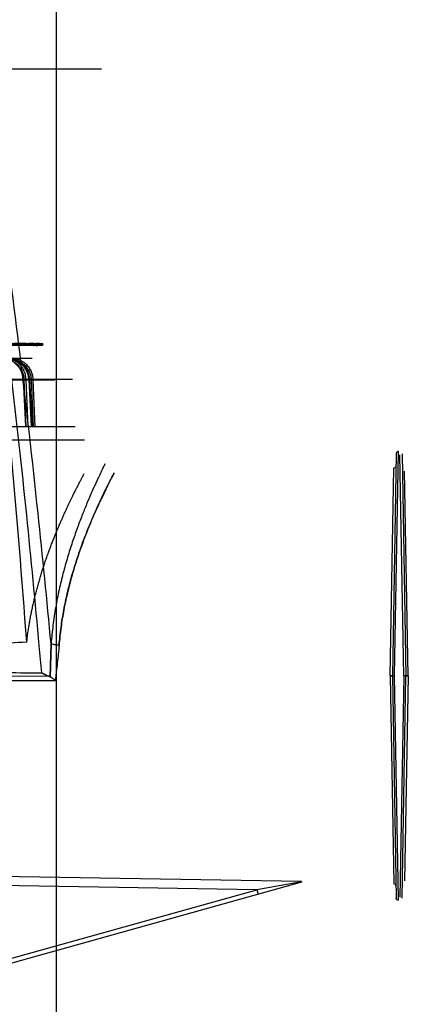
# Model space of a CAD drawing. Header units: millimetres. Extents: x 0 to 297, y 0 to 210.
# Tile 332 of 499: x 145.349 to 145.948, y 159.105 to 160.624. Entities that reach past the tile are written whole.
import ezdxf

# ---------------------------------------------------------------- set-up
doc = ezdxf.new("R2010")
doc.units = ezdxf.units.MM
doc.header["$LTSCALE"] = 16.335
doc.layers.get('0').update_dxf_attribs({"linetype": 'CONTINUOUS'})
doc.layers.add('INTFCLR_144815', color=7, linetype='CONTINUOUS')

msp = doc.modelspace()

# ---------------------------------------------------------------- linework, layer by layer
at = {"color": 9, "linetype": 'Continuous'}
msp.add_line((145.4058, 161.0818), (145.4058, 153.5521), dxfattribs=at)
at = {"layer": 'INTFCLR_144815', "color": 6, "linetype": 'Continuous'}
for p, q in [((144.1666, 160.5484), (145.4754, 160.5484)), ((145.296, 160.1245), (145.3635, 160.1245)), ((145.3636, 160.1224), (145.2961, 160.1224)), ((145.3143, 160.1216), (145.3846, 160.1216)), ((145.385, 160.1237), (145.3146, 160.1237)), ((145.355, 160.1246), (145.3451, 160.1241)), ((145.355, 160.1225), (145.3451, 160.1219)), ((145.3485, 160.1236), (145.3497, 160.1236)), ((145.3503, 160.1215), (145.3491, 160.1215)), ((145.3496, 160.1221), (145.3496, 160.1242)), ((145.3496, 160.1242), (145.3522, 160.1242)), ((145.3496, 160.1224), (145.3505, 160.1225)), ((145.3496, 160.1224), (145.3505, 160.1225)), ((145.3522, 160.1221), (145.3496, 160.1221)), ((145.3539, 160.1246), (145.3497, 160.1245)), ((145.3497, 160.1245), (145.3497, 160.1224)), ((145.3497, 160.1224), (145.3539, 160.1225)), ((145.3508, 160.1246), (145.35, 160.1246)), ((145.3508, 160.1246), (145.35, 160.1246)), ((145.3503, 160.1236), (145.3503, 160.1215)), ((145.3522, 160.1221), (145.3522, 160.1242)), ((145.3539, 160.1246), (145.3539, 160.1225)), ((145.3539, 160.1225), (145.3549, 160.1225)), ((145.3544, 160.1236), (145.3544, 160.1215)), ((145.3544, 160.1236), (145.3555, 160.1236)), ((145.356, 160.1215), (145.355, 160.1215)), ((145.3551, 160.1225), (145.3551, 160.1246)), ((145.3553, 160.1245), (145.3565, 160.1246)), ((145.3553, 160.1245), (145.3553, 160.1224)), ((145.3556, 160.1246), (145.3556, 160.1225)), ((145.3572, 160.1225), (145.3559, 160.1224)), ((145.356, 160.1236), (145.356, 160.1215)), ((145.3562, 160.1246), (145.3562, 160.1225)), ((145.3562, 160.1224), (145.3562, 160.1245)), ((145.357, 160.1245), (145.357, 160.1224)), ((145.3575, 160.1246), (145.3645, 160.1242)), ((145.3575, 160.1225), (145.3645, 160.1221)), ((145.3584, 160.1246), (145.3584, 160.1225)), ((145.3588, 160.1246), (145.3667, 160.1243)), ((145.3667, 160.1221), (145.3588, 160.1225)), ((145.3603, 160.1225), (145.3603, 160.1246)), ((145.3614, 160.1225), (145.3614, 160.1246)), ((145.3619, 160.1246), (145.3619, 160.1225)), ((145.362, 160.1237), (145.362, 160.1215)), ((145.3636, 160.1224), (145.3635, 160.1245)), ((145.3635, 160.1237), (145.3635, 160.1215)), ((145.3636, 160.1246), (145.3636, 160.1225)), ((145.3645, 160.1242), (145.3645, 160.1221)), ((145.3645, 160.1242), (145.3714, 160.1236)), ((145.3645, 160.1221), (145.3714, 160.1214)), ((145.3651, 160.1224), (145.3651, 160.1245)), ((145.3651, 160.1224), (145.3667, 160.1221)), ((145.3651, 160.1224), (145.3667, 160.1221)), ((145.3667, 160.1243), (145.3658, 160.1245)), ((145.3667, 160.1243), (145.3658, 160.1245)), ((145.3674, 160.1225), (145.3663, 160.1225)), ((145.3665, 160.1246), (145.3665, 160.1225)), ((145.3665, 160.1225), (145.3677, 160.1225)), ((145.3667, 160.1243), (145.3667, 160.1221)), ((145.3682, 160.1246), (145.3671, 160.1246)), ((145.3682, 160.1246), (145.3682, 160.1225)), ((145.3692, 160.1242), (145.3692, 160.1221)), ((145.3692, 160.1242), (145.3716, 160.1238)), ((145.3716, 160.1216), (145.3692, 160.1221)), ((145.3711, 160.1243), (145.3711, 160.1222)), ((145.3711, 160.1243), (145.3723, 160.1243)), ((145.3716, 160.1238), (145.3716, 160.1216)), ((145.3728, 160.1222), (145.3717, 160.1222)), ((145.3728, 160.1243), (145.3728, 160.1222)), ((145.3749, 160.1236), (145.3749, 160.1215)), ((145.3775, 160.1236), (145.3749, 160.1236)), ((145.3749, 160.1215), (145.3775, 160.1215)), ((145.3775, 160.1236), (145.3775, 160.1215)), ((145.385, 160.1237), (145.3846, 160.1216)), ((145.3546, 160.0683), (145.3586, 159.9965)), ((145.3214, 159.9965), (145.4347, 159.9965)), ((145.3965, 159.6102), (145.395, 159.6108)), ((145.395, 159.6108), (145.396, 159.6104)), ((145.9236, 159.6115), (145.9271, 159.6115)), ((145.9446, 159.6115), (145.9411, 159.6115)), ((145.9482, 159.6115), (145.9446, 159.6115)), ((145.7836, 159.2941), (145.7836, 159.2932))]:
    msp.add_line(p, q, dxfattribs=at)
at = {"layer": 'INTFCLR_144815', "color": 9, "linetype": 'Continuous'}
for p, q in [((145.247, 160.1246), (145.375, 160.1246)), ((145.3463, 160.1225), (145.3539, 160.1225)), ((145.3549, 160.1225), (145.3663, 160.1225)), ((145.375, 160.1225), (145.3674, 160.1225)), ((145.3714, 160.1236), (145.3714, 160.1214)), ((145.3687, 160.1015), (145.0978, 160.1015)), ((145.0341, 160.0694), (145.4309, 160.0694)), ((145.0806, 160.0683), (145.4036, 160.0683)), ((145.3566, 160.0682), (145.3594, 160.0683)), ((145.3595, 159.9965), (145.3566, 160.0682)), ((145.3623, 159.9965), (145.3594, 160.0683)), ((145.3638, 160.0682), (145.3651, 160.0683)), ((145.3638, 160.0682), (145.3651, 160.0683)), ((145.3678, 159.9965), (145.3638, 160.0682)), ((145.369, 159.9965), (145.365, 160.0683)), ((145.3672, 160.0682), (145.3699, 160.0683)), ((145.3672, 160.0682), (145.3703, 159.9965)), ((145.3699, 160.0683), (145.373, 159.9965)), ((145.4494, 159.9755), (145.3363, 159.9755)), ((145.9296, 159.9542), (145.9236, 159.6115)), ((145.9271, 159.6115), (145.9331, 159.9576)), ((145.9411, 159.6115), (145.9352, 159.9525)), ((145.9411, 159.6115), (145.9352, 159.9525)), ((145.9386, 159.9542), (145.9446, 159.6115)), ((145.9202, 159.6115), (145.9258, 159.9322)), ((145.9482, 159.6115), (145.9426, 159.9276)), ((145.9482, 159.6115), (145.9426, 159.9276)), ((145.3978, 159.6608), (145.3965, 159.6102)), ((145.3965, 159.6102), (145.3978, 159.6608)), ((145.395, 159.6108), (145.2074, 159.6113)), ((145.2075, 159.6046), (145.4046, 159.6046)), ((145.9202, 159.6115), (145.9258, 159.2907)), ((145.9236, 159.6115), (145.9296, 159.2687)), ((145.9331, 159.2653), (145.9271, 159.6115)), ((145.9411, 159.6115), (145.9352, 159.2704)), ((145.9411, 159.6115), (145.9352, 159.2704)), ((145.9386, 159.2687), (145.9446, 159.6115)), ((145.9482, 159.6115), (145.9426, 159.2953)), ((145.9482, 159.6115), (145.9426, 159.2953)), ((145.7836, 159.2941), (145.3176, 159.3022)), ((145.7836, 159.2932), (145.3064, 159.16)), ((145.3134, 159.1693), (145.7149, 159.2813)), ((145.7149, 159.2813), (145.3176, 159.2883)), ((145.7836, 159.2937), (145.7149, 159.2813)), ((145.7149, 159.2813), (145.7168, 159.2746))]:
    msp.add_line(p, q, dxfattribs=at)
at = {"layer": 'INTFCLR_144815', "color": 6, "linetype": 'Continuous'}
for points in [[(145.3714, 160.1236), (145.3714, 160.1236), (145.3715, 160.1236), (145.3715, 160.1236), (145.3716, 160.1236), (145.3716, 160.1236), (145.3717, 160.1236), (145.3717, 160.1236), (145.3717, 160.1236), (145.3717, 160.1236), (145.3718, 160.1236), (145.3718, 160.1236), (145.3718, 160.1236), (145.3718, 160.1236), (145.3718, 160.1236), (145.3718, 160.1236), (145.3718, 160.1236), (145.3718, 160.1236), (145.3718, 160.1237), (145.3718, 160.1237), (145.3718, 160.1237), (145.3718, 160.1237), (145.3718, 160.1237), (145.3717, 160.1237), (145.3717, 160.1237), (145.3717, 160.1237), (145.3717, 160.1238), (145.3716, 160.1238)], [(145.3714, 160.1214), (145.3715, 160.1214), (145.3715, 160.1214), (145.3716, 160.1214), (145.3717, 160.1214), (145.3717, 160.1214), (145.3718, 160.1215), (145.3718, 160.1215), (145.3718, 160.1215), (145.3718, 160.1215), (145.3718, 160.1215), (145.3718, 160.1215), (145.3718, 160.1216), (145.3717, 160.1216), (145.3717, 160.1216), (145.3716, 160.1216)]]:
    msp.add_lwpolyline(points, dxfattribs=at)
for centre, radius, start, end in [((145.3406, 160.0738), 0.0508, 79.0108, 89.9925), ((145.3406, 160.0737), 0.0488, 78.5791, 90.0075), ((145.3447, 160.0727), 0.0519, 79.148, 89.9974), ((145.3447, 160.0725), 0.05, 78.7299, 90.0041), ((145.3463, 160.0727), 0.0518, 79.169, 90.0036), ((145.3463, 160.0725), 0.0499, 78.7543, 90.0079), ((145.3563, 160.0684), 0.0561, 90.0006, 96.7937), ((145.3563, 160.0684), 0.0541, 90.0002, 97.0501), ((145.3512, 160.0579), 0.0667, 80.6656, 90.0071), ((145.3512, 160.0583), 0.0642, 80.3045, 90.0163), ((145.3588, 160.0685), 0.0561, 91.9233, 96.7708), ((145.3588, 160.0684), 0.0541, 91.9956, 97.0257), ((145.3527, 160.0581), 0.0665, 86.9826, 90.0014), ((145.3527, 160.0584), 0.0641, 86.8701, 90.0007), ((145.3535, 160.0829), 0.0417, 86.1883, 90.0007), ((145.3535, 160.0823), 0.0402, 86.0456, 90.0004), ((145.3549, 160.0824), 0.0421, 78.2554, 89.9916), ((145.3549, 160.0819), 0.0406, 77.8057, 89.9956), ((145.3558, 160.4605), 0.3381, 269.9034, 270.0966), ((145.3564, 160.4753), 0.3508, 269.907, 270.093), ((145.3625, 159.9599), 0.1638, 89.8341, 90.1659), ((145.363, 159.9639), 0.1577, 89.8276, 90.1724), ((145.3663, 160.0665), 0.0581, 90, 92.7201), ((145.3663, 160.0665), 0.056, 90, 92.7201), ((145.3648, 160.0684), 0.0561, 79.6056, 89.9993), ((145.3648, 160.0685), 0.054, 79.2023, 90.0084), ((145.3621, 160.0439), 0.0806, 84.9166, 87.8602), ((145.3621, 160.0446), 0.0779, 84.7285, 87.7764), ((145.3657, 160.0685), 0.0561, 84.5024, 89.1846), ((145.3657, 160.0684), 0.054, 84.2945, 89.1551), ((145.3674, 160.0684), 0.0561, 89.126, 90), ((145.3674, 160.0684), 0.0541, 89.0932, 90), ((145.3674, 160.0684), 0.0562, 79.5865, 84.4449), ((145.3674, 160.0683), 0.0541, 79.1904, 84.2373), ((145.375, 160.0665), 0.0581, 80.0825, 90), ((145.375, 160.0665), 0.056, 80.0825, 90), ((146.9886, 131.2994), 28.4109, 93.28557, 93.49162), ((146.9515, 131.9272), 27.782, 93.28324, 93.49396), ((145.9219, 158.0943), 1.5172, 89.9351, 90.0649), ((145.9219, 161.1286), 1.5172, 269.9351, 270.0649), ((145.9464, 161.2834), 1.6719, 269.939, 270.061)]:
    msp.add_arc(centre, radius, start, end, dxfattribs=at)
at = {"layer": 'INTFCLR_144815', "color": 9, "linetype": 'Continuous'}
for centre, radius, start, end in [((145.8856, 159.565), 0.4827, 174.4792, 175.2951), ((145.8841, 159.5652), 0.4812, 174.4785, 175.297)]:
    msp.add_arc(centre, radius, start, end, dxfattribs=at)
at = {"layer": 'INTFCLR_144815', "color": 6, "linetype": 'Continuous'}
msp.add_ellipse((144.8596, 157.7041), major_axis=(0, 4.1302), ratio=0.13772, start_param=-1.076469, end_param=-0.995551, dxfattribs=at)
at = {"layer": 'INTFCLR_144815', "color": 9, "linetype": 'Continuous'}
for points, knots in [([(145.3978, 159.6608), (145.3915, 159.7282), (145.3767, 159.8772), (145.3512, 160.1029), (145.3216, 160.3315), (145.2997, 160.4783), (145.2885, 160.5484)], [0, 0, 0, 0, 0.226896, 0.502094, 0.762044, 1, 1, 1, 1]), ([(145.3594, 160.0683), (145.3593, 160.0705), (145.3588, 160.0738), (145.3579, 160.0775), (145.3572, 160.0796), (145.356, 160.0826), (145.3542, 160.086), (145.352, 160.089), (145.3507, 160.0907), (145.3486, 160.093), (145.3462, 160.0951), (145.3436, 160.0968), (145.3418, 160.0979), (145.3386, 160.0995), (145.3352, 160.1006), (145.3322, 160.1011), (145.3302, 160.1014), (145.3286, 160.1015), (145.3276, 160.1015)], [0, 0, 0, 0, 0.130437, 0.195253, 0.227773, 0.260243, 0.387639, 0.450939, 0.482569, 0.513878, 0.637076, 0.667819, 0.698566, 0.759258, 0.879325, 0.909559, 0.939718, 1, 1, 1, 1]), ([(145.365, 160.0683), (145.3649, 160.0705), (145.3644, 160.0738), (145.3633, 160.0775), (145.3626, 160.0796), (145.3614, 160.0826), (145.3595, 160.086), (145.3572, 160.089), (145.3558, 160.0907), (145.3536, 160.093), (145.3512, 160.0951), (145.3485, 160.0968), (145.3467, 160.0979), (145.3434, 160.0995), (145.3399, 160.1006), (145.3368, 160.1011), (145.3348, 160.1014), (145.3332, 160.1015), (145.3322, 160.1015)], [0, 0, 0, 0, 0.128842, 0.193034, 0.225288, 0.257527, 0.384364, 0.447594, 0.479242, 0.510602, 0.634298, 0.665228, 0.696183, 0.757334, 0.878403, 0.908885, 0.939282, 1, 1, 1, 1]), ([(145.3375, 160.1015), (145.3395, 160.1015), (145.3426, 160.1011), (145.3461, 160.1002), (145.3481, 160.0996), (145.351, 160.0984), (145.3543, 160.0966), (145.3572, 160.0944), (145.3588, 160.093), (145.3611, 160.0908), (145.3631, 160.0882), (145.3648, 160.0855), (145.3659, 160.0836), (145.3676, 160.0802), (145.3687, 160.0765), (145.3694, 160.0733), (145.3697, 160.0711), (145.3699, 160.0694), (145.3699, 160.0683)], [0, 0, 0, 0, 0.12085, 0.181403, 0.211975, 0.24265, 0.364743, 0.426653, 0.457931, 0.489126, 0.614187, 0.645959, 0.677949, 0.741688, 0.869754, 0.90229, 0.934824, 1, 1, 1, 1]), ([(145.3566, 160.0682), (145.3565, 160.0703), (145.3561, 160.0734), (145.3552, 160.0769), (145.3545, 160.0788), (145.3534, 160.0817), (145.3518, 160.0848), (145.3497, 160.0877), (145.3484, 160.0893), (145.3464, 160.0914), (145.3442, 160.0934), (145.3418, 160.095), (145.3401, 160.096), (145.3371, 160.0975), (145.3339, 160.0986), (145.3311, 160.0991), (145.3292, 160.0993), (145.3277, 160.0994), (145.3268, 160.0994)], [0, 0, 0, 0, 0.130469, 0.195297, 0.227821, 0.260296, 0.387701, 0.451, 0.482629, 0.513936, 0.637122, 0.667861, 0.698604, 0.759288, 0.879336, 0.909567, 0.939723, 1, 1, 1, 1]), ([(145.3638, 160.0682), (145.3637, 160.0703), (145.3632, 160.0734), (145.3622, 160.0769), (145.3615, 160.0788), (145.3604, 160.0817), (145.3586, 160.0848), (145.3565, 160.0877), (145.3552, 160.0893), (145.3531, 160.0914), (145.3508, 160.0934), (145.3483, 160.095), (145.3466, 160.096), (145.3435, 160.0975), (145.3402, 160.0986), (145.3373, 160.0991), (145.3354, 160.0993), (145.3339, 160.0994), (145.3329, 160.0994)], [0, 0, 0, 0, 0.128813, 0.192994, 0.225244, 0.257479, 0.384307, 0.447539, 0.479187, 0.510549, 0.634257, 0.66519, 0.696149, 0.757306, 0.878392, 0.908877, 0.939277, 1, 1, 1, 1]), ([(145.3367, 160.0994), (145.3387, 160.0994), (145.3416, 160.0991), (145.3449, 160.0982), (145.3467, 160.0976), (145.3495, 160.0965), (145.3525, 160.0948), (145.3552, 160.0928), (145.3567, 160.0914), (145.3589, 160.0893), (145.3608, 160.087), (145.3624, 160.0844), (145.3634, 160.0826), (145.365, 160.0794), (145.3661, 160.0759), (145.3667, 160.0729), (145.367, 160.0708), (145.3672, 160.0693), (145.3672, 160.0682)], [0, 0, 0, 0, 0.12084, 0.181386, 0.211954, 0.242625, 0.364704, 0.426608, 0.457883, 0.489076, 0.614134, 0.645906, 0.677898, 0.741643, 0.869726, 0.902268, 0.934808, 1, 1, 1, 1]), ([(145.3834, 159.6163), (145.3822, 159.6301), (145.3749, 159.7113), (145.3601, 159.8651), (145.3449, 160.0049), (145.3365, 160.0774)], [0, 0, 0, 0, 0.089951, 0.527612, 1, 1, 1, 1]), ([(145.9331, 159.9576), (145.9329, 159.9576), (145.9325, 159.9576), (145.9316, 159.9574), (145.9306, 159.9567), (145.9299, 159.9557), (145.9296, 159.9548), (145.9296, 159.9544), (145.9296, 159.9542)], [0, 0, 0, 0, 0.125, 0.25, 0.5, 0.749999, 0.874999, 1, 1, 1, 1]), ([(145.4807, 159.9385), (145.4798, 159.9367), (145.4779, 159.9327), (145.4745, 159.9257), (145.4712, 159.9187), (145.4685, 159.9129), (145.4667, 159.909), (145.4637, 159.9024), (145.4589, 159.8916), (145.4522, 159.8759), (145.4465, 159.8615), (145.4423, 159.8507), (145.4398, 159.8441), (145.436, 159.8337), (145.4303, 159.8173), (145.423, 159.7944), (145.418, 159.7764), (145.4148, 159.764), (145.4127, 159.7553), (145.4091, 159.7399), (145.4047, 159.7173), (145.4005, 159.6894), (145.3985, 159.6705), (145.3978, 159.6608)], [0, 0, 0, 0, 0.020735, 0.045777, 0.080118, 0.10074, 0.111916, 0.12363, 0.175136, 0.233767, 0.299281, 0.334598, 0.352899, 0.371554, 0.449149, 0.531438, 0.618474, 0.640999, 0.66381, 0.709908, 0.803931, 0.900534, 1, 1, 1, 1]), ([(145.4101, 159.6588), (145.4109, 159.6681), (145.4129, 159.6863), (145.4165, 159.7089), (145.4196, 159.7243), (145.4215, 159.733), (145.4244, 159.7455), (145.4291, 159.7637), (145.436, 159.7869), (145.4423, 159.8054), (145.4468, 159.8179), (145.4494, 159.8247), (145.4531, 159.8344), (145.4586, 159.848), (145.4659, 159.8649), (145.4713, 159.8767), (145.4747, 159.8841), (145.4768, 159.8884), (145.4801, 159.8953), (145.4843, 159.904), (145.4879, 159.9111), (145.49, 159.9151), (145.4911, 159.9172), (145.4926, 159.9201), (145.4936, 159.922), (145.4953, 159.9254), (145.4935, 159.9219), (145.492, 159.9191), (145.4885, 159.9122), (145.4852, 159.9057), (145.4824, 159.9001), (145.4806, 159.8964), (145.4776, 159.8901), (145.4727, 159.8797), (145.4658, 159.8647), (145.4599, 159.8509), (145.4557, 159.8406), (145.4531, 159.8343), (145.4492, 159.8243), (145.4434, 159.8086), (145.436, 159.7867), (145.4308, 159.7695), (145.4275, 159.7575), (145.4254, 159.7493), (145.4217, 159.7345), (145.4172, 159.7129), (145.4129, 159.6862), (145.4109, 159.6681), (145.4101, 159.6588)], [0, 0, 0, 0, 0.049567, 0.097979, 0.121795, 0.133596, 0.145262, 0.190554, 0.233759, 0.274934, 0.294756, 0.304447, 0.313941, 0.34996, 0.382836, 0.41247, 0.419342, 0.425952, 0.438382, 0.460037, 0.477319, 0.48093, 0.484253, 0.489945, 0.497512, 0.5, 0.502667, 0.510442, 0.52305, 0.540334, 0.55071, 0.55633, 0.56222, 0.588106, 0.617553, 0.650423, 0.668129, 0.6773, 0.686645, 0.725489, 0.76663, 0.810087, 0.821324, 0.832701, 0.85568, 0.902505, 0.950562, 1, 1, 1, 1]), ([(145.4101, 159.6588), (145.4109, 159.6681), (145.4129, 159.6863), (145.4165, 159.7089), (145.4196, 159.7243), (145.4215, 159.733), (145.4244, 159.7455), (145.4291, 159.7637), (145.436, 159.7869), (145.4423, 159.8054), (145.4468, 159.8179), (145.4494, 159.8247), (145.4531, 159.8344), (145.4586, 159.848), (145.4659, 159.8649), (145.4713, 159.8767), (145.4747, 159.8841), (145.4768, 159.8884), (145.4801, 159.8953), (145.4843, 159.904), (145.4879, 159.9111), (145.49, 159.9151), (145.4911, 159.9172), (145.4926, 159.9201), (145.4936, 159.922), (145.4953, 159.9254), (145.4935, 159.9219), (145.492, 159.9191), (145.4885, 159.9122), (145.4852, 159.9057), (145.4824, 159.9001), (145.4806, 159.8964), (145.4776, 159.8901), (145.4727, 159.8797), (145.4658, 159.8647), (145.4599, 159.8509), (145.4557, 159.8406), (145.4531, 159.8343), (145.4492, 159.8243), (145.4434, 159.8086), (145.436, 159.7867), (145.4308, 159.7695), (145.4275, 159.7575), (145.4254, 159.7493), (145.4217, 159.7345), (145.4172, 159.7129), (145.4129, 159.6862), (145.4109, 159.6681), (145.4101, 159.6588)], [0, 0, 0, 0, 0.049567, 0.097979, 0.121795, 0.133596, 0.145262, 0.190554, 0.233759, 0.274934, 0.294756, 0.304447, 0.313941, 0.34996, 0.382836, 0.41247, 0.419342, 0.425952, 0.438382, 0.460037, 0.477319, 0.48093, 0.484253, 0.489945, 0.497512, 0.5, 0.502667, 0.510442, 0.52305, 0.540334, 0.55071, 0.55633, 0.56222, 0.588106, 0.617553, 0.650423, 0.668129, 0.6773, 0.686645, 0.725489, 0.76663, 0.810087, 0.821324, 0.832701, 0.85568, 0.902505, 0.950562, 1, 1, 1, 1]), ([(145.4101, 159.6588), (145.4089, 159.6589), (145.4065, 159.6592), (145.4032, 159.6596), (145.4002, 159.6602), (145.3985, 159.6606), (145.3978, 159.6608)], [0, 0, 0, 0, 0.289988, 0.572385, 0.816521, 1, 1, 1, 1]), ([(145.4101, 159.6588), (145.4094, 159.6497), (145.4079, 159.6361), (145.4061, 159.6203), (145.4054, 159.6136), (145.4052, 159.6115)], [0, 0, 0, 0, 0.57538, 0.863322, 1, 1, 1, 1]), ([(145.1974, 159.6173), (145.2008, 159.6173), (145.2337, 159.6172), (145.2957, 159.6169), (145.3543, 159.6165), (145.3834, 159.6163)], [0, 0, 0, 0, 0.054066, 0.53147, 1, 1, 1, 1]), ([(145.2106, 159.6173), (145.2416, 159.6172), (145.2991, 159.6169), (145.3567, 159.6165), (145.3834, 159.6163)], [0, 0, 0, 0, 0.537081, 1, 1, 1, 1]), ([(145.9331, 159.2653), (145.933, 159.2653), (145.9328, 159.2653), (145.9324, 159.2654), (145.9316, 159.2656), (145.9306, 159.2662), (145.9299, 159.2672), (145.9296, 159.2681), (145.9296, 159.2685), (145.9296, 159.2687)], [0, 0, 0, 0, 0.0625, 0.125, 0.25, 0.5, 0.749999, 0.874999, 1, 1, 1, 1])]:
    msp.add_open_spline(points, degree=3, knots=knots, dxfattribs=at)
at = {"layer": 'INTFCLR_144815', "color": 6, "linetype": 'Continuous'}
for points, knots in [([(145.3225, 160.1015), (145.3234, 160.1015), (145.3251, 160.1014), (145.3277, 160.101), (145.3303, 160.1004), (145.3328, 160.0996), (145.3351, 160.0986), (145.3372, 160.0976), (145.3389, 160.0965), (145.3404, 160.0955), (145.3416, 160.0945), (145.3427, 160.0936), (145.3437, 160.0927), (145.3445, 160.0919), (145.3453, 160.091), (145.3462, 160.0901), (145.3471, 160.089), (145.348, 160.0877), (145.349, 160.0862), (145.3501, 160.0844), (145.3512, 160.0823), (145.3522, 160.0799), (145.3531, 160.0771), (145.3539, 160.0743), (145.3544, 160.0713), (145.3546, 160.0693), (145.3546, 160.0683)], [0, 0, 0, 0, 0.051795, 0.103406, 0.155441, 0.207913, 0.258615, 0.303467, 0.34288, 0.377909, 0.409286, 0.437456, 0.462756, 0.485584, 0.507094, 0.53154, 0.559475, 0.590756, 0.626343, 0.666719, 0.712807, 0.765336, 0.823059, 0.88164, 0.941121, 1, 1, 1, 1]), ([(145.3603, 159.6636), (145.3606, 159.6661), (145.3612, 159.6711), (145.3622, 159.6787), (145.3634, 159.6862), (145.3646, 159.6937), (145.3659, 159.7013), (145.3674, 159.7088), (145.3689, 159.7163), (145.3706, 159.7238), (145.3724, 159.7313), (145.3742, 159.7388), (145.3762, 159.7462), (145.3782, 159.7536), (145.3803, 159.761), (145.3825, 159.7683), (145.3847, 159.7755), (145.3871, 159.7826), (145.3894, 159.7897), (145.3919, 159.7966), (145.3943, 159.8034), (145.3968, 159.8101), (145.3993, 159.8167), (145.4018, 159.8231), (145.4043, 159.8293), (145.4068, 159.8354), (145.4092, 159.8412), (145.4117, 159.8469), (145.4141, 159.8524), (145.4164, 159.8577), (145.4187, 159.8628), (145.4209, 159.8677), (145.4231, 159.8724), (145.4252, 159.8769), (145.4273, 159.8812), (145.4292, 159.8852), (145.4311, 159.8891), (145.4329, 159.8927), (145.4346, 159.8961), (145.4362, 159.8994), (145.4377, 159.9024), (145.4392, 159.9052), (145.4405, 159.9078), (145.4417, 159.9102), (145.4429, 159.9124), (145.4439, 159.9144), (145.4449, 159.9162), (145.4457, 159.9178), (145.4465, 159.9192), (145.4471, 159.9204), (145.4479, 159.922), (145.4485, 159.9231), (145.4489, 159.9239)], [0, 0, 0, 0, 0.027362, 0.054806, 0.082331, 0.109931, 0.137603, 0.165338, 0.193127, 0.220954, 0.248802, 0.276647, 0.304465, 0.332222, 0.359888, 0.387422, 0.414783, 0.441927, 0.468808, 0.495377, 0.521585, 0.547384, 0.572725, 0.597562, 0.621851, 0.645549, 0.668619, 0.691026, 0.712737, 0.733727, 0.753972, 0.773451, 0.792149, 0.810053, 0.827153, 0.843441, 0.858913, 0.873565, 0.887398, 0.900411, 0.912607, 0.923987, 0.934556, 0.944316, 0.953274, 0.961433, 0.968798, 0.975373, 0.981163, 0.986173, 0.990405, 1, 1, 1, 1]), ([(145.3834, 159.6163), (145.3838, 159.616), (145.3846, 159.6156), (145.3858, 159.615), (145.387, 159.6143), (145.3881, 159.6137), (145.3893, 159.6132), (145.3903, 159.6127), (145.3914, 159.6122), (145.3929, 159.6115), (145.3941, 159.6111), (145.395, 159.6108)], [0, 0, 0, 0, 0.103826, 0.20961, 0.315572, 0.418803, 0.516435, 0.608839, 0.6974, 0.781841, 1, 1, 1, 1]), ([(145.395, 159.6108), (145.3945, 159.611), (145.3932, 159.6114), (145.3917, 159.6121), (145.3903, 159.6127), (145.3893, 159.6132), (145.3881, 159.6137), (145.387, 159.6143), (145.3858, 159.615), (145.3846, 159.6156), (145.3838, 159.616), (145.3834, 159.6163)], [0, 0, 0, 0, 0.138903, 0.302571, 0.391185, 0.483629, 0.5813, 0.684462, 0.790401, 0.896173, 1, 1, 1, 1]), ([(145.4046, 159.6046), (145.4043, 159.6049), (145.4037, 159.6053), (145.4025, 159.6061), (145.4013, 159.607), (145.3998, 159.6081), (145.3982, 159.6091), (145.3971, 159.6098), (145.3965, 159.6102)], [0, 0, 0, 0, 0.120741, 0.228507, 0.427073, 0.5935, 0.779432, 1, 1, 1, 1]), ([(145.3965, 159.6102), (145.3968, 159.61), (145.3977, 159.6095), (145.399, 159.6086), (145.4005, 159.6076), (145.402, 159.6065), (145.4034, 159.6055), (145.4043, 159.6049), (145.4046, 159.6046)], [0, 0, 0, 0, 0.114252, 0.315957, 0.484593, 0.66298, 0.876137, 1, 1, 1, 1])]:
    msp.add_open_spline(points, degree=3, knots=knots, dxfattribs=at)
at = {"layer": 'INTFCLR_144815', "color": 9, "linetype": 'Continuous'}
for points in [[(145.9293, 159.9356), (145.9293, 159.9348), (145.9285, 159.9329), (145.9266, 159.9322), (145.9258, 159.9322)], [(145.9293, 159.2873), (145.9293, 159.2881), (145.9285, 159.29), (145.9266, 159.2907), (145.9258, 159.2907)]]:
    msp.add_open_spline(points, degree=3, dxfattribs=at)

doc.saveas('drawing.dxf')
